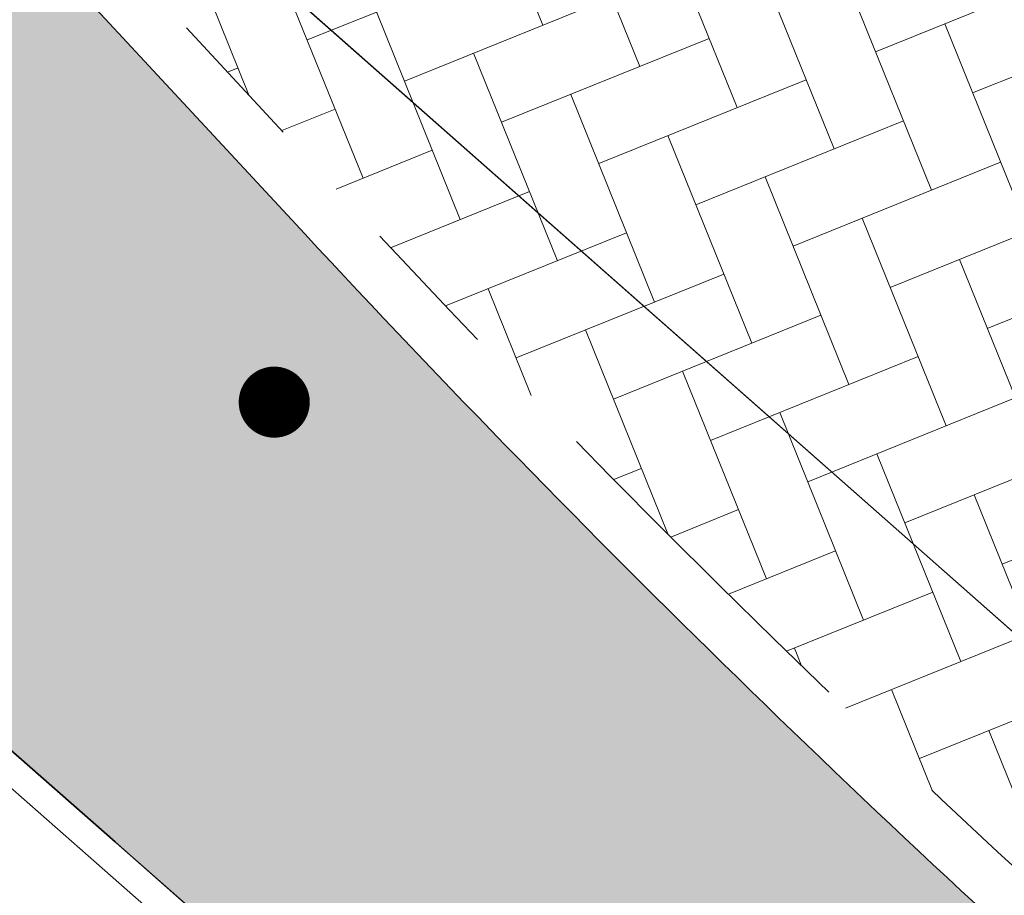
# Model space of a CAD drawing. Header units: metres. Extents: x 163543 to 168130, y 402678 to 405437.
# Tile 901 of 1056: x 165504.85 to 165507.63, y 403942.7 to 403945.17. Entities that reach past the tile are written whole.
import ezdxf

# ---------------------------------------------------------------- set-up
doc = ezdxf.new("R2010")
doc.units = ezdxf.units.M
doc.linetypes.add('X-CA190022.004-UO-DWM_Snelfietsroute$0$VH-OPSLUITBAND_80X200', pattern=[14, 8, -2, 2, -2])
doc.linetypes.add('X-CA190022.004-UO-DWM_Snelfietsroute$0$VH-TROTTOIRBAND_130-150', pattern=[15, 5, -2, 2, -2, 2, -2])
doc.layers.get('0').update_dxf_attribs({"lineweight": 25})
for name, color, linetype, lineweight in [('X-CA190022.004-UO-ARC_Arcering$0$N-WE-VH-VERHARDING_BETONSTRAATSTEEN-A-200', 252, 'Continuous', 18), ('X-CA190022.004-UO-BBM_bebording bebakening markering_v0.4$0$VERKEERSBORDPAAL', 7, 'Continuous', 25), ('X-CA190022.004-UO-BGT_Ondergrond$0$GE_316_WGDFietspad_Vlak_GEM', 253, 'Continuous', 9), ('X-CA190022.004-UO-BGT_Ondergrond$0$GE_317_WGDVoetpad_Vlak_GEM', 253, 'Continuous', 9), ('X-CA190022.004-UO-BGT_Ondergrond$0$GE_367_OWGBerm_groenvoorziening_grasenk_GEM', 253, 'Continuous', 9), ('X-CA190022.004-UO-DWM_Snelfietsroute$0$N-WE-VH-KANTOPSLUITING_ACHTERKANTBAND-G', 7, 'Continuous', 9), ('X-CA190022.004-UO-DWM_Snelfietsroute$0$N-WE-VH-KANTOPSLUITING_OPSLUITBAND_80X200-G', 150, 'X-CA190022.004-UO-DWM_Snelfietsroute$0$VH-OPSLUITBAND_80X200', 35), ('X-CA190022.004-UO-DWM_Snelfietsroute$0$N-WE-VH-KANTOPSLUITING_TROTTOIRBAND_130 150-G', 124, 'X-CA190022.004-UO-DWM_Snelfietsroute$0$VH-TROTTOIRBAND_130-150', 35)]:
    doc.layers.add(name, color=color, linetype=linetype, lineweight=lineweight)
doc.layers.add('X-CA190022.004-UO-ARC_Arcering$0$N-WE-VH-VERHARDING_TEGEL-A-200 60MM TEGEL', color=252, linetype='Continuous', lineweight=18, transparency=0.5)

# ---------------------------------------------------------------- blocks, each defined once
blk = doc.blocks.new('X-CA190022.004-UO-BBM_bebording bebakening markering_v0.4$0$_Dot')
at = {"color": 0, "linetype": 'ByBlock', "const_width": 0.5}
blk.add_lwpolyline([(-0.25, 0, 1), (0.25, 0, 1)], format="xyb", close=True, dxfattribs=at)

msp = doc.modelspace()

# ---------------------------------------------------------------- hatches: boundary and pattern name
at = {"layer": 'X-CA190022.004-UO-ARC_Arcering$0$N-WE-VH-VERHARDING_BETONSTRAATSTEEN-A-200'}
h = msp.add_hatch(dxfattribs=at)
h.set_pattern_fill('AVH-BSS_KEIFORMAAT_KEPER', color=256, scale=2, angle=292, pattern_type=2)
h.set_pattern_definition([(292, (0, 0), (0.27337599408, -0.11604122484), [0.63, -0.21]), (202, (0.38942, 0.15733), (0.27337599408, -0.11604122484), [0.63, -0.21])])
h.paths.add_polyline_path([(165512.9665, 403948.7405, 0.01887), (165510.8907, 403950.3731), (165509.5577, 403951.3424, -0.024626), (165506.8741, 403953.5036), (165502.2074, 403948.2453, -0.024924), (165504.7037, 403945.8104), (165505.7667, 403944.6648, 0.019423), (165507.6915, 403942.7455), (165509.6688, 403944.9946, -1), (165510.9919, 403946.4944)])
at = {"layer": 'X-CA190022.004-UO-ARC_Arcering$0$N-WE-VH-VERHARDING_TEGEL-A-200 60MM TEGEL', "ltscale": 0.5}
h = msp.add_hatch(color=256, dxfattribs=at)
h.dxf.hatch_style = 1
h.paths.add_polyline_path([(165505.6568, 403944.5627), (165504.5938, 403945.7083, 0.024927), (165502.1078, 403948.1331), (165501.3947, 403947.3296), (165502.549, 403946.314), (165502.868, 403944.836), (165505.1233, 403942.8522), (165508.068, 403940.262), (165506.299, 403938.205), (165507.562, 403937.263), (165509.1296, 403936.0378), (165509.3671, 403936.2887), (165509.8509, 403936.8407, 0.41325), (165509.5975, 403940.7859), (165508.8662, 403941.431), (165508.8992, 403941.4685), (165508.1494, 403942.1301), (165508.1494, 403942.1301, -0.024787)])

# ---------------------------------------------------------------- linework, layer by layer
at = {"layer": 'X-CA190022.004-UO-BGT_Ondergrond$0$GE_316_WGDFietspad_Vlak_GEM', "flags": 128}
msp.add_lwpolyline([(165471.36, 403977.447), (165508.974, 403944.22), (165508.008, 403943.126), (165497.262, 403952.61), (165488.043, 403960.727), (165485.951, 403962.569), (165476.921, 403970.557), (165469.858, 403976.806)], dxfattribs=at)
at = {"layer": 'X-CA190022.004-UO-BGT_Ondergrond$0$GE_317_WGDVoetpad_Vlak_GEM', "flags": 128}
for points in [[(165509.974, 403936.612), (165509.515, 403936.154), (165509.288, 403935.914), (165507.562, 403937.263), (165506.47, 403938.062), (165506.299, 403938.205), (165508.068, 403940.262), (165502.868, 403944.836), (165502.549, 403946.314), (165496.863, 403951.317), (165496.643, 403951.116), (165494.698, 403952.831), (165496.108, 403952.541), (165496.716, 403951.999), (165497.262, 403952.61)], [(165497.262, 403952.61), (165508.008, 403943.126), (165509.293, 403941.944)]]:
    msp.add_lwpolyline(points, dxfattribs=at)
at = {"layer": 'X-CA190022.004-UO-BGT_Ondergrond$0$GE_367_OWGBerm_groenvoorziening_grasenk_GEM', "flags": 128}
msp.add_lwpolyline([(165492.975, 403953.171), (165494.698, 403952.831), (165496.643, 403951.116), (165496.863, 403951.317), (165502.549, 403946.314), (165502.868, 403944.836), (165508.068, 403940.262), (165506.299, 403938.205), (165506.47, 403938.062), (165505.96, 403937.449), (165507.044, 403936.592), (165507.562, 403937.263), (165509.288, 403935.914), (165480.148, 403905.125)], dxfattribs=at)
at = {"layer": 'X-CA190022.004-UO-DWM_Snelfietsroute$0$N-WE-VH-KANTOPSLUITING_ACHTERKANTBAND-G', "ltscale": 0.2, "flags": 128}
msp.add_lwpolyline([(165502.1081, 403948.1328, -0.024924), (165504.5938, 403945.7083), (165505.6568, 403944.5627, 0.024787), (165508.1493, 403942.1302, 0.024787)], format="xyb", dxfattribs=at)
msp.add_lwpolyline([(165501.3419, 403947.2696), (165502.4764, 403946.2714), (165502.7954, 403944.7933), (165505.0704, 403942.7922), (165507.9558, 403940.2542), (165506.1824, 403938.1921), (165507.5134, 403937.1994), (165509.2327, 403935.8557)], dxfattribs=at)
at = {"layer": 'X-CA190022.004-UO-DWM_Snelfietsroute$0$N-WE-VH-KANTOPSLUITING_OPSLUITBAND_80X200-G', "ltscale": 0.2, "flags": 128}
msp.add_lwpolyline([(165501.3947, 403947.3296), (165502.549, 403946.314), (165502.868, 403944.836), (165505.1233, 403942.8522), (165508.068, 403940.262), (165506.299, 403938.205), (165507.562, 403937.263), (165509.1296, 403936.0378)], dxfattribs=at)
at = {"layer": 'X-CA190022.004-UO-DWM_Snelfietsroute$0$N-WE-VH-KANTOPSLUITING_TROTTOIRBAND_130 150-G', "ltscale": 0.2, "flags": 128}
msp.add_lwpolyline([(165502.2074, 403948.2453, -0.024924), (165504.7037, 403945.8104), (165505.7667, 403944.6648, 0.024787), (165508.2486, 403942.2426, 0.024787)], format="xyb", dxfattribs=at)

# ---------------------------------------------------------------- block references
at = {"layer": 'X-CA190022.004-UO-BBM_bebording bebakening markering_v0.4$0$VERKEERSBORDPAAL', "xscale": 0.2, "yscale": 0.2, "zscale": 0.2, "rotation": 46.1448140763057}
msp.add_blockref('X-CA190022.004-UO-BBM_bebording bebakening markering_v0.4$0$_Dot', (165505.5709, 403944.0895), dxfattribs=at)

doc.saveas('drawing.dxf')
